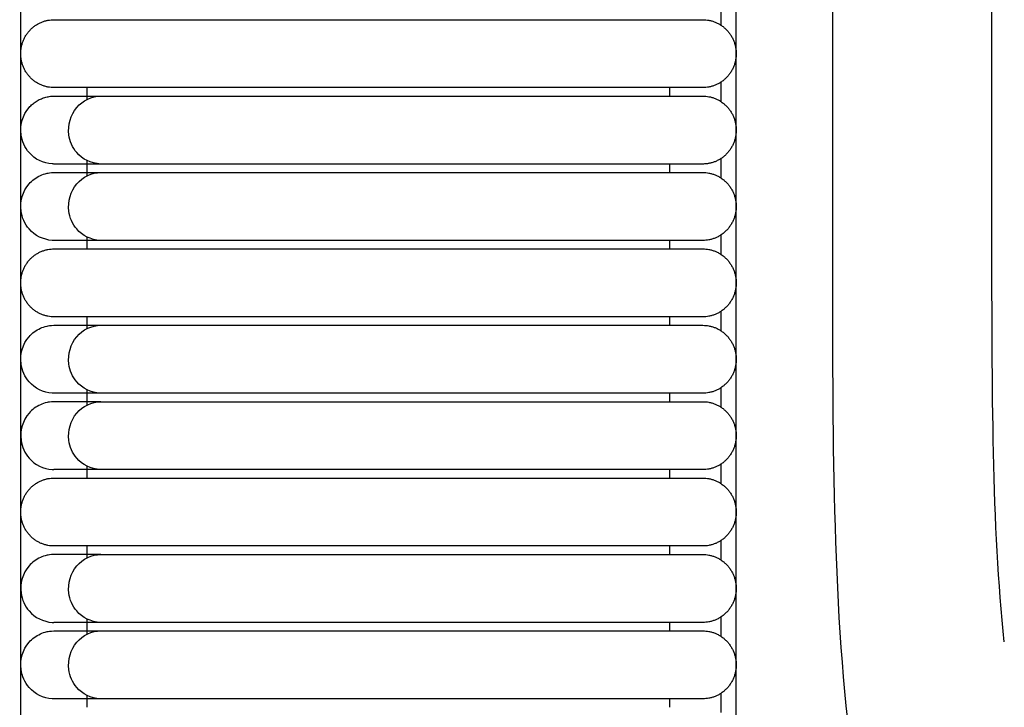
# Model space of a CAD drawing. Header units: millimetres. Extents: x -31695 to -19845, y -5614 to 7253.
# Tile 356 of 432: x -25814 to -25755, y 5260 to 5301. Entities that reach past the tile are written whole.
import ezdxf

# ---------------------------------------------------------------- set-up
doc = ezdxf.new("R2010")
doc.units = ezdxf.units.MM
doc.layers.add('2d', color=7, linetype='Continuous', true_color=0x000000)

msp = doc.modelspace()

# ---------------------------------------------------------------- linework, layer by layer
at = {"layer": '2d', "linetype": 'Continuous', "lineweight": -3}
for points, degree in [([(-25813.959, 4677.247), (-25813.959, 5052.785), (-25813.959, 5428.322)], 2), ([(-25771.146, 4697.546), (-25771.146, 5052.785), (-25771.146, 5408.023)], 2), ([(-25765.38, 5347.125), (-25765.38, 5326.826), (-25765.38, 5306.526), (-25765.38, 5286.65)], 3), ([(-25772.072, 5302.274), (-25772.072, 5301.895), (-25772.072, 5301.516), (-25772.072, 5301.137)], 3), ([(-25797.57, 5301.452), (-25788.838, 5301.452), (-25780.107, 5301.452)], 2), ([(-25772.072, 5297.706), (-25772.072, 5297.328), (-25772.072, 5296.949), (-25772.072, 5296.569)], 3), ([(-25812.385, 5296.838), (-25812.339, 5296.846), (-25812.293, 5296.855), (-25812.247, 5296.863)], 3), ([(-25812.247, 5296.863), (-25812.201, 5296.869), (-25812.154, 5296.874), (-25812.108, 5296.879)], 3), ([(-25812.108, 5296.879), (-25812.061, 5296.881), (-25812.015, 5296.882), (-25811.968, 5296.884)], 3), ([(-25809.977, 5296.692), (-25809.977, 5297.042), (-25809.977, 5297.392)], 2), ([(-25780.107, 5297.392), (-25788.838, 5297.392), (-25797.57, 5297.392)], 2), ([(-25797.57, 5296.884), (-25788.838, 5296.884), (-25780.107, 5296.884)], 2), ([(-25775.129, 5297.392), (-25775.129, 5297.138), (-25775.129, 5296.884)], 2), ([(-25813.456, 5296.204), (-25813.424, 5296.238), (-25813.391, 5296.272), (-25813.359, 5296.307)], 3), ([(-25813.359, 5296.307), (-25813.324, 5296.338), (-25813.29, 5296.37), (-25813.255, 5296.402)], 3), ([(-25813.255, 5296.402), (-25813.219, 5296.431), (-25813.182, 5296.461), (-25813.145, 5296.49)], 3), ([(-25813.145, 5296.49), (-25813.106, 5296.516), (-25813.068, 5296.543), (-25813.029, 5296.57)], 3), ([(-25813.029, 5296.57), (-25812.989, 5296.593), (-25812.948, 5296.617), (-25812.908, 5296.641)], 3), ([(-25812.908, 5296.641), (-25812.866, 5296.662), (-25812.824, 5296.683), (-25812.782, 5296.704)], 3), ([(-25812.782, 5296.704), (-25812.739, 5296.722), (-25812.696, 5296.74), (-25812.653, 5296.758)], 3), ([(-25812.653, 5296.758), (-25812.609, 5296.773), (-25812.564, 5296.788), (-25812.52, 5296.802)], 3), ([(-25812.52, 5296.802), (-25812.475, 5296.814), (-25812.43, 5296.826), (-25812.385, 5296.838)], 3), ([(-25811.974, 5292.825), (-25812.009, 5292.825), (-25812.043, 5292.826), (-25812.077, 5292.827)], 3), ([(-25811.676, 5292.825), (-25811.864, 5292.825), (-25811.962, 5292.825), (-25811.967, 5292.825)], 3), ([(-25809.977, 5292.124), (-25809.977, 5292.57), (-25809.977, 5293.016)], 2), ([(-25797.57, 5292.824), (-25798.436, 5292.824), (-25799.306, 5292.824), (-25800.158, 5292.825)], 3), ([(-25780.107, 5292.824), (-25788.838, 5292.824), (-25797.57, 5292.824)], 2), ([(-25775.129, 5292.824), (-25775.129, 5292.571), (-25775.129, 5292.317)], 2), ([(-25772.072, 5293.139), (-25772.072, 5292.761), (-25772.072, 5292.382), (-25772.072, 5292.002)], 3), ([(-25797.57, 5292.317), (-25788.838, 5292.317), (-25780.107, 5292.317)], 2), ([(-25811.974, 5288.257), (-25812.009, 5288.258), (-25812.043, 5288.259), (-25812.077, 5288.26)], 3), ([(-25811.676, 5288.257), (-25811.864, 5288.257), (-25811.962, 5288.257), (-25811.967, 5288.257)], 3), ([(-25809.977, 5287.75), (-25809.977, 5288.099), (-25809.977, 5288.449)], 2), ([(-25797.57, 5288.257), (-25798.436, 5288.257), (-25799.306, 5288.257), (-25800.158, 5288.257)], 3), ([(-25780.107, 5288.257), (-25788.838, 5288.257), (-25797.57, 5288.257)], 2), ([(-25775.129, 5288.257), (-25775.129, 5288.003), (-25775.129, 5287.749)], 2), ([(-25772.072, 5288.572), (-25772.072, 5288.193), (-25772.072, 5287.814), (-25772.072, 5287.435)], 3), ([(-25797.57, 5287.749), (-25788.838, 5287.749), (-25780.107, 5287.749)], 2), ([(-25765.38, 5286.65), (-25765.38, 5286.227), (-25765.38, 5286.227), (-25765.38, 5286.227)], 3), ([(-25772.072, 5284.004), (-25772.072, 5283.626), (-25772.072, 5283.247), (-25772.072, 5282.867)], 3), ([(-25809.977, 5282.99), (-25809.977, 5283.34), (-25809.977, 5283.69)], 2), ([(-25780.107, 5283.69), (-25788.838, 5283.69), (-25797.57, 5283.69)], 2), ([(-25775.129, 5283.69), (-25775.129, 5283.436), (-25775.129, 5283.182)], 2), ([(-25797.57, 5283.182), (-25788.838, 5283.182), (-25780.107, 5283.182)], 2), ([(-25809.977, 5278.422), (-25809.977, 5278.868), (-25809.977, 5279.314)], 2), ([(-25772.072, 5279.437), (-25772.072, 5279.058), (-25772.072, 5278.679), (-25772.072, 5278.3)], 3), ([(-25811.974, 5279.122), (-25812.009, 5279.123), (-25812.043, 5279.124), (-25812.077, 5279.125)], 3), ([(-25811.676, 5279.122), (-25811.864, 5279.122), (-25811.962, 5279.122), (-25811.967, 5279.123)], 3), ([(-25797.57, 5279.122), (-25798.436, 5279.122), (-25799.306, 5279.122), (-25800.158, 5279.122)], 3), ([(-25780.107, 5279.122), (-25788.838, 5279.122), (-25797.57, 5279.122)], 2), ([(-25797.57, 5278.615), (-25788.838, 5278.615), (-25780.107, 5278.615)], 2), ([(-25775.129, 5279.122), (-25775.129, 5278.869), (-25775.129, 5278.615)], 2), ([(-25812.077, 5274.558), (-25812.043, 5274.557), (-25812.009, 5274.556), (-25811.974, 5274.555)], 3), ([(-25811.676, 5274.555), (-25811.864, 5274.555), (-25811.962, 5274.555), (-25811.967, 5274.555)], 3), ([(-25809.977, 5274.047), (-25809.977, 5274.397), (-25809.977, 5274.747)], 2), ([(-25780.107, 5274.555), (-25788.838, 5274.555), (-25797.57, 5274.555)], 2), ([(-25775.129, 5274.555), (-25775.129, 5274.301), (-25775.129, 5274.047)], 2), ([(-25772.072, 5274.87), (-25772.072, 5274.491), (-25772.072, 5274.112), (-25772.072, 5273.733)], 3), ([(-25797.57, 5274.047), (-25788.838, 5274.047), (-25780.107, 5274.047)], 2), ([(-25809.977, 5269.288), (-25809.977, 5269.638), (-25809.977, 5269.988)], 2), ([(-25780.107, 5269.988), (-25788.838, 5269.988), (-25797.57, 5269.988)], 2), ([(-25775.129, 5269.988), (-25775.129, 5269.734), (-25775.129, 5269.48)], 2), ([(-25772.072, 5270.302), (-25772.072, 5269.924), (-25772.072, 5269.545), (-25772.072, 5269.165)], 3), ([(-25797.57, 5269.48), (-25788.838, 5269.48), (-25780.107, 5269.48)], 2), ([(-25772.072, 5265.735), (-25772.072, 5265.356), (-25772.072, 5264.977), (-25772.072, 5264.598)], 3), ([(-25812.077, 5265.423), (-25812.043, 5265.422), (-25812.009, 5265.421), (-25811.974, 5265.42)], 3), ([(-25811.676, 5265.42), (-25811.864, 5265.42), (-25811.962, 5265.42), (-25811.967, 5265.421)], 3), ([(-25809.977, 5264.72), (-25809.977, 5265.166), (-25809.977, 5265.612)], 2), ([(-25780.107, 5265.42), (-25788.838, 5265.42), (-25797.57, 5265.42)], 2), ([(-25775.129, 5265.42), (-25775.129, 5265.166), (-25775.129, 5264.913)], 2), ([(-25797.57, 5264.913), (-25788.838, 5264.913), (-25780.107, 5264.913)], 2), ([(-25809.977, 5260.345), (-25809.977, 5260.695), (-25809.977, 5261.045)], 2), ([(-25772.072, 5261.168), (-25772.072, 5260.789), (-25772.072, 5260.41), (-25772.072, 5260.031)], 3), ([(-25811.974, 5260.853), (-25812.009, 5260.854), (-25812.043, 5260.855), (-25812.077, 5260.856)], 3), ([(-25811.676, 5260.853), (-25811.864, 5260.853), (-25811.962, 5260.853), (-25811.967, 5260.853)], 3), ([(-25797.57, 5260.853), (-25798.436, 5260.853), (-25799.306, 5260.853), (-25800.158, 5260.853)], 3), ([(-25780.107, 5260.853), (-25788.838, 5260.853), (-25797.57, 5260.853)], 2), ([(-25775.129, 5260.853), (-25775.129, 5260.599), (-25775.129, 5260.345)], 2)]:
    msp.add_open_spline(points, degree=degree, dxfattribs=at)
for points, knots in [([(-25755.1, 5264.258), (-25755.838, 5271.126), (-25755.838, 5296.638), (-25755.838, 5329.072), (-25755.838, 5351.618), (-25755.838, 5353.862)], [0.512868, 0.512868, 0.512868, 0.512868, 1, 2, 2.11067, 2.11067, 2.11067, 2.11067]), ([(-25811.968, 5296.884), (-25811.954, 5296.884), (-25811.857, 5296.884), (-25811.669, 5296.884), (-25811.481, 5296.884), (-25811.204, 5296.884), (-25810.835, 5296.884), (-25810.402, 5296.884), (-25809.844, 5296.884), (-25809.161, 5296.884)], [26.104918, 26.104918, 26.104918, 26.104918, 26.793468, 26.793468, 26.793468, 27.492159, 27.492159, 27.492159, 28.320025, 28.320025, 28.320025, 28.320025]), ([(-25809.169, 5292.825), (-25809.775, 5292.856), (-25810.269, 5293.107), (-25810.607, 5293.507), (-25810.858, 5293.805), (-25811.023, 5294.182), (-25811.075, 5294.576), (-25811.151, 5295.156), (-25810.975, 5295.767), (-25810.605, 5296.204), (-25810.244, 5296.63), (-25809.705, 5296.884), (-25809.161, 5296.884)], [0.0007461, 0.0007461, 0.0007461, 0.0007461, 0.1655384, 0.1655384, 0.1655384, 0.2867683, 0.2867683, 0.2867683, 0.4677921, 0.4677921, 0.4677921, 0.6442032, 0.6442032, 0.6442032, 0.6442032]), ([(-25809.161, 5296.884), (-25809.014, 5296.884), (-25808.823, 5296.884), (-25808.591, 5296.884), (-25807.988, 5296.884), (-25807.125, 5296.884), (-25806.134, 5296.884), (-25805.082, 5296.884), (-25803.775, 5296.884), (-25802.28, 5296.884), (-25800.789, 5296.884), (-25799.173, 5296.884), (-25797.57, 5296.884)], [28.320025, 28.320025, 28.320025, 28.320025, 28.474438, 28.474438, 28.474438, 28.858285, 28.858285, 28.858285, 29.261517, 29.261517, 29.261517, 29.676547, 29.676547, 29.676547, 29.676547]), ([(-25812.077, 5292.827), (-25812.601, 5292.856), (-25813.11, 5293.107), (-25813.458, 5293.507), (-25813.717, 5293.805), (-25813.887, 5294.182), (-25813.941, 5294.576), (-25814.019, 5295.156), (-25813.837, 5295.767), (-25813.456, 5296.204)], [13.1598797, 13.1598797, 13.1598797, 13.1598797, 13.3283919, 13.3283919, 13.3283919, 13.4523584, 13.4523584, 13.4523584, 13.6374685, 13.6374685, 13.6374685, 13.6374685]), ([(-25809.169, 5292.825), (-25809.851, 5292.825), (-25810.41, 5292.825), (-25810.843, 5292.825), (-25811.211, 5292.825), (-25811.489, 5292.825), (-25811.676, 5292.825)], [1.601269, 1.601269, 1.601269, 1.601269, 2.483847, 2.483847, 2.483847, 3.228714, 3.228714, 3.228714, 3.228714]), ([(-25797.57, 5292.825), (-25799.174, 5292.825), (-25800.791, 5292.825), (-25802.283, 5292.825), (-25803.779, 5292.825), (-25805.086, 5292.825), (-25806.139, 5292.825), (-25807.131, 5292.825), (-25807.994, 5292.825), (-25808.598, 5292.825), (-25808.83, 5292.825), (-25809.021, 5292.825), (-25809.169, 5292.825)], [0, 0, 0, 0, 0.489921, 0.489921, 0.489921, 0.9659, 0.9659, 0.9659, 1.418993, 1.418993, 1.418993, 1.601269, 1.601269, 1.601269, 1.601269]), ([(-25812.077, 5288.26), (-25812.601, 5288.289), (-25813.11, 5288.54), (-25813.458, 5288.94), (-25813.717, 5289.238), (-25813.887, 5289.615), (-25813.941, 5290.009), (-25814.019, 5290.588), (-25813.837, 5291.199), (-25813.456, 5291.636), (-25813.27, 5291.85), (-25813.038, 5292.02), (-25812.655, 5292.195), (-25812.521, 5292.24), (-25812.293, 5292.291), (-25812.201, 5292.305), (-25811.968, 5292.317)], [13.4536647, 13.4536647, 13.4536647, 13.4536647, 13.6698231, 13.6698231, 13.6698231, 13.8288406, 13.8288406, 13.8288406, 14.0662899, 14.0662899, 14.0662899, 14.1797667, 14.1797667, 14.2364823, 14.2364823, 14.2742571, 14.2742571, 14.2742571, 14.2742571]), ([(-25811.968, 5292.317), (-25811.954, 5292.317), (-25811.857, 5292.317), (-25811.669, 5292.317), (-25811.481, 5292.317), (-25811.204, 5292.317), (-25810.835, 5292.317), (-25810.402, 5292.317), (-25809.844, 5292.317), (-25809.161, 5292.317)], [14.274257, 14.274257, 14.274257, 14.274257, 14.962807, 14.962807, 14.962807, 15.661498, 15.661498, 15.661498, 16.489364, 16.489364, 16.489364, 16.489364]), ([(-25809.176, 5288.257), (-25809.775, 5288.289), (-25810.269, 5288.54), (-25810.607, 5288.94), (-25810.858, 5289.238), (-25811.023, 5289.615), (-25811.075, 5290.009), (-25811.151, 5290.588), (-25810.975, 5291.199), (-25810.605, 5291.636), (-25810.244, 5292.063), (-25809.705, 5292.317), (-25809.161, 5292.317)], [0.0014909, 0.0014909, 0.0014909, 0.0014909, 0.1660925, 0.1660925, 0.1660925, 0.287182, 0.287182, 0.287182, 0.4679963, 0.4679963, 0.4679963, 0.6442032, 0.6442032, 0.6442032, 0.6442032]), ([(-25809.161, 5292.317), (-25809.014, 5292.317), (-25808.823, 5292.317), (-25808.591, 5292.317), (-25807.988, 5292.317), (-25807.125, 5292.317), (-25806.134, 5292.317), (-25805.082, 5292.317), (-25803.775, 5292.317), (-25802.28, 5292.317), (-25800.789, 5292.317), (-25799.173, 5292.317), (-25797.57, 5292.317)], [16.489364, 16.489364, 16.489364, 16.489364, 16.643777, 16.643777, 16.643777, 17.027624, 17.027624, 17.027624, 17.430856, 17.430856, 17.430856, 17.845886, 17.845886, 17.845886, 17.845886]), ([(-25809.169, 5288.257), (-25809.851, 5288.257), (-25810.41, 5288.257), (-25810.843, 5288.257), (-25811.211, 5288.257), (-25811.489, 5288.257), (-25811.676, 5288.257)], [1.601269, 1.601269, 1.601269, 1.601269, 2.483847, 2.483847, 2.483847, 3.228714, 3.228714, 3.228714, 3.228714]), ([(-25797.57, 5288.257), (-25799.174, 5288.257), (-25800.791, 5288.257), (-25802.283, 5288.257), (-25803.779, 5288.257), (-25805.086, 5288.257), (-25806.139, 5288.257), (-25807.131, 5288.257), (-25807.994, 5288.257), (-25808.598, 5288.257), (-25808.83, 5288.257), (-25809.021, 5288.257), (-25809.169, 5288.257)], [0, 0, 0, 0, 0.489921, 0.489921, 0.489921, 0.9659, 0.9659, 0.9659, 1.418993, 1.418993, 1.418993, 1.601269, 1.601269, 1.601269, 1.601269]), ([(-25765.38, 5286.227), (-25765.38, 5276.077), (-25765.38, 5265.928), (-25764.187, 5257.047), (-25763.591, 5252.606), (-25762.696, 5248.483), (-25761.355, 5244.835), (-25760.013, 5241.188), (-25758.224, 5238.016), (-25755.838, 5235.479)], [220.052838, 220.052838, 220.052838, 220.052838, 222.936, 222.936, 222.936, 224.17746, 224.17746, 224.17746, 225.268016, 225.268016, 225.268016, 225.268016]), ([(-25812.077, 5279.125), (-25812.601, 5279.154), (-25813.11, 5279.405), (-25813.458, 5279.805), (-25813.717, 5280.103), (-25813.887, 5280.48), (-25813.941, 5280.874), (-25814.019, 5281.454), (-25813.837, 5282.065), (-25813.456, 5282.502), (-25813.27, 5282.715), (-25813.038, 5282.885), (-25812.655, 5283.06), (-25812.521, 5283.105), (-25812.293, 5283.156), (-25812.201, 5283.17), (-25811.968, 5283.182)], [13.4536647, 13.4536647, 13.4536647, 13.4536647, 13.6698231, 13.6698231, 13.6698231, 13.8288406, 13.8288406, 13.8288406, 14.0662899, 14.0662899, 14.0662899, 14.1797667, 14.1797667, 14.2364823, 14.2364823, 14.2742571, 14.2742571, 14.2742571, 14.2742571]), ([(-25811.968, 5283.182), (-25811.954, 5283.182), (-25811.857, 5283.182), (-25811.669, 5283.182), (-25811.481, 5283.182), (-25811.204, 5283.182), (-25810.835, 5283.182), (-25810.402, 5283.182), (-25809.844, 5283.182), (-25809.161, 5283.182)], [14.274257, 14.274257, 14.274257, 14.274257, 14.962807, 14.962807, 14.962807, 15.661498, 15.661498, 15.661498, 16.489364, 16.489364, 16.489364, 16.489364]), ([(-25809.176, 5279.122), (-25809.775, 5279.154), (-25810.269, 5279.405), (-25810.607, 5279.805), (-25810.858, 5280.103), (-25811.023, 5280.48), (-25811.075, 5280.874), (-25811.151, 5281.454), (-25810.975, 5282.065), (-25810.605, 5282.502), (-25810.244, 5282.928), (-25809.705, 5283.182), (-25809.161, 5283.182)], [0.0014909, 0.0014909, 0.0014909, 0.0014909, 0.1660925, 0.1660925, 0.1660925, 0.287182, 0.287182, 0.287182, 0.4679963, 0.4679963, 0.4679963, 0.6442032, 0.6442032, 0.6442032, 0.6442032]), ([(-25809.161, 5283.182), (-25809.014, 5283.182), (-25808.823, 5283.182), (-25808.591, 5283.182), (-25807.988, 5283.182), (-25807.125, 5283.182), (-25806.134, 5283.182), (-25805.082, 5283.182), (-25803.775, 5283.182), (-25802.28, 5283.182), (-25800.789, 5283.182), (-25799.173, 5283.182), (-25797.57, 5283.182)], [16.489364, 16.489364, 16.489364, 16.489364, 16.643777, 16.643777, 16.643777, 17.027624, 17.027624, 17.027624, 17.430856, 17.430856, 17.430856, 17.845886, 17.845886, 17.845886, 17.845886]), ([(-25811.968, 5278.615), (-25812.201, 5278.603), (-25812.293, 5278.589), (-25812.521, 5278.538), (-25812.655, 5278.493), (-25813.038, 5278.318), (-25813.27, 5278.148), (-25813.456, 5277.934), (-25813.837, 5277.497), (-25814.019, 5276.886), (-25813.941, 5276.307), (-25813.887, 5275.913), (-25813.717, 5275.536), (-25813.458, 5275.238), (-25813.11, 5274.838), (-25812.601, 5274.587), (-25812.077, 5274.558)], [2.3144621, 2.3144621, 2.3144621, 2.3144621, 2.3522373, 2.3522373, 2.4089536, 2.4089536, 2.5224317, 2.5224317, 2.5224317, 2.7598838, 2.7598838, 2.7598838, 2.9189031, 2.9189031, 2.9189031, 3.135064, 3.135064, 3.135064, 3.135064]), ([(-25809.161, 5278.615), (-25809.844, 5278.615), (-25810.402, 5278.615), (-25810.835, 5278.615), (-25811.204, 5278.615), (-25811.481, 5278.615), (-25811.669, 5278.615), (-25811.857, 5278.615), (-25811.954, 5278.615), (-25811.968, 5278.615)], [0, 0, 0, 0, 0.864998, 0.864998, 0.864998, 1.595029, 1.595029, 1.595029, 2.314462, 2.314462, 2.314462, 2.314462]), ([(-25809.169, 5279.122), (-25809.851, 5279.122), (-25810.41, 5279.122), (-25810.843, 5279.122), (-25811.211, 5279.122), (-25811.489, 5279.122), (-25811.676, 5279.122)], [1.601269, 1.601269, 1.601269, 1.601269, 2.483847, 2.483847, 2.483847, 3.228714, 3.228714, 3.228714, 3.228714]), ([(-25809.169, 5274.555), (-25809.775, 5274.587), (-25810.269, 5274.838), (-25810.607, 5275.238), (-25810.858, 5275.536), (-25811.023, 5275.913), (-25811.075, 5276.307), (-25811.151, 5276.886), (-25810.975, 5277.497), (-25810.605, 5277.934), (-25810.244, 5278.361), (-25809.705, 5278.615), (-25809.161, 5278.615)], [1.6012688, 1.6012688, 1.6012688, 1.6012688, 1.7660611, 1.7660611, 1.7660611, 1.887291, 1.887291, 1.887291, 2.0683148, 2.0683148, 2.0683148, 2.2447259, 2.2447259, 2.2447259, 2.2447259]), ([(-25797.57, 5279.122), (-25799.174, 5279.122), (-25800.791, 5279.122), (-25802.283, 5279.122), (-25803.779, 5279.122), (-25805.086, 5279.122), (-25806.139, 5279.122), (-25807.131, 5279.122), (-25807.994, 5279.122), (-25808.598, 5279.122), (-25808.83, 5279.122), (-25809.021, 5279.122), (-25809.169, 5279.122)], [0, 0, 0, 0, 0.489921, 0.489921, 0.489921, 0.9659, 0.9659, 0.9659, 1.418993, 1.418993, 1.418993, 1.601269, 1.601269, 1.601269, 1.601269]), ([(-25809.161, 5278.615), (-25809.014, 5278.615), (-25808.823, 5278.615), (-25808.591, 5278.615), (-25807.988, 5278.615), (-25807.125, 5278.615), (-25806.134, 5278.615), (-25805.082, 5278.615), (-25803.775, 5278.615), (-25802.28, 5278.615), (-25800.789, 5278.615), (-25799.173, 5278.615), (-25797.57, 5278.615)], [2.244726, 2.244726, 2.244726, 2.244726, 2.426888, 2.426888, 2.426888, 2.879715, 2.879715, 2.879715, 3.355409, 3.355409, 3.355409, 3.845023, 3.845023, 3.845023, 3.845023]), ([(-25809.169, 5274.555), (-25809.851, 5274.555), (-25810.41, 5274.555), (-25810.843, 5274.555), (-25811.211, 5274.555), (-25811.489, 5274.555), (-25811.676, 5274.555)], [0, 0, 0, 0, 0.882578, 0.882578, 0.882578, 1.627446, 1.627446, 1.627446, 1.627446]), ([(-25797.57, 5274.555), (-25799.174, 5274.555), (-25800.791, 5274.555), (-25802.283, 5274.555), (-25803.779, 5274.555), (-25805.086, 5274.555), (-25806.139, 5274.555), (-25807.131, 5274.555), (-25807.994, 5274.555), (-25808.598, 5274.555), (-25808.83, 5274.555), (-25809.021, 5274.555), (-25809.169, 5274.555)], [0, 0, 0, 0, 0.489921, 0.489921, 0.489921, 0.9659, 0.9659, 0.9659, 1.418992, 1.418992, 1.418992, 1.601269, 1.601269, 1.601269, 1.601269]), ([(-25811.968, 5269.48), (-25812.201, 5269.468), (-25812.293, 5269.454), (-25812.521, 5269.403), (-25812.655, 5269.358), (-25813.038, 5269.183), (-25813.27, 5269.013), (-25813.456, 5268.8), (-25813.837, 5268.363), (-25814.019, 5267.752), (-25813.941, 5267.172), (-25813.887, 5266.778), (-25813.717, 5266.401), (-25813.458, 5266.103), (-25813.11, 5265.703), (-25812.601, 5265.452), (-25812.077, 5265.423)], [4.559188, 4.559188, 4.559188, 4.559188, 4.5969632, 4.5969632, 4.6536796, 4.6536796, 4.7671576, 4.7671576, 4.7671576, 5.0046097, 5.0046097, 5.0046097, 5.163629, 5.163629, 5.163629, 5.3797899, 5.3797899, 5.3797899, 5.3797899]), ([(-25809.161, 5269.48), (-25809.844, 5269.48), (-25810.402, 5269.48), (-25810.835, 5269.48), (-25811.204, 5269.48), (-25811.481, 5269.48), (-25811.669, 5269.48), (-25811.857, 5269.48), (-25811.954, 5269.48), (-25811.968, 5269.48)], [2.244726, 2.244726, 2.244726, 2.244726, 3.109724, 3.109724, 3.109724, 3.839754, 3.839754, 3.839754, 4.559188, 4.559188, 4.559188, 4.559188]), ([(-25809.169, 5265.42), (-25809.775, 5265.452), (-25810.269, 5265.703), (-25810.607, 5266.103), (-25810.858, 5266.401), (-25811.023, 5266.778), (-25811.075, 5267.172), (-25811.151, 5267.752), (-25810.975, 5268.363), (-25810.605, 5268.8), (-25810.244, 5269.226), (-25809.705, 5269.48), (-25809.161, 5269.48)], [1.6012688, 1.6012688, 1.6012688, 1.6012688, 1.7660611, 1.7660611, 1.7660611, 1.887291, 1.887291, 1.887291, 2.0683148, 2.0683148, 2.0683148, 2.2447259, 2.2447259, 2.2447259, 2.2447259]), ([(-25809.161, 5269.48), (-25809.014, 5269.48), (-25808.823, 5269.48), (-25808.591, 5269.48), (-25807.988, 5269.48), (-25807.125, 5269.48), (-25806.134, 5269.48), (-25805.082, 5269.48), (-25803.775, 5269.48), (-25802.28, 5269.48), (-25800.789, 5269.48), (-25799.173, 5269.48), (-25797.57, 5269.48)], [0, 0, 0, 0, 0.182162, 0.182162, 0.182162, 0.634989, 0.634989, 0.634989, 1.110683, 1.110683, 1.110683, 1.600297, 1.600297, 1.600297, 1.600297]), ([(-25809.169, 5265.42), (-25809.851, 5265.42), (-25810.41, 5265.42), (-25810.843, 5265.42), (-25811.211, 5265.42), (-25811.489, 5265.42), (-25811.676, 5265.42)], [0, 0, 0, 0, 0.882578, 0.882578, 0.882578, 1.627446, 1.627446, 1.627446, 1.627446]), ([(-25797.57, 5265.42), (-25799.174, 5265.42), (-25800.791, 5265.42), (-25802.283, 5265.42), (-25803.779, 5265.42), (-25805.086, 5265.42), (-25806.139, 5265.42), (-25807.131, 5265.42), (-25807.994, 5265.42), (-25808.598, 5265.42), (-25808.83, 5265.42), (-25809.021, 5265.42), (-25809.169, 5265.42)], [0, 0, 0, 0, 0.489921, 0.489921, 0.489921, 0.9659, 0.9659, 0.9659, 1.418992, 1.418992, 1.418992, 1.601269, 1.601269, 1.601269, 1.601269]), ([(-25812.077, 5260.856), (-25812.601, 5260.885), (-25813.11, 5261.136), (-25813.458, 5261.536), (-25813.717, 5261.834), (-25813.887, 5262.211), (-25813.941, 5262.605), (-25814.019, 5263.184), (-25813.837, 5263.795), (-25813.456, 5264.232), (-25813.27, 5264.446), (-25813.038, 5264.616), (-25812.655, 5264.791), (-25812.521, 5264.836), (-25812.293, 5264.887), (-25812.201, 5264.901), (-25811.968, 5264.913)], [13.4536647, 13.4536647, 13.4536647, 13.4536647, 13.6698231, 13.6698231, 13.6698231, 13.8288406, 13.8288406, 13.8288406, 14.0662899, 14.0662899, 14.0662899, 14.1797667, 14.1797667, 14.2364823, 14.2364823, 14.2742571, 14.2742571, 14.2742571, 14.2742571]), ([(-25811.968, 5264.913), (-25811.954, 5264.913), (-25811.857, 5264.913), (-25811.669, 5264.913), (-25811.481, 5264.913), (-25811.204, 5264.913), (-25810.835, 5264.913), (-25810.402, 5264.913), (-25809.844, 5264.913), (-25809.161, 5264.913)], [14.274257, 14.274257, 14.274257, 14.274257, 14.962807, 14.962807, 14.962807, 15.661498, 15.661498, 15.661498, 16.489364, 16.489364, 16.489364, 16.489364]), ([(-25809.176, 5260.853), (-25809.775, 5260.885), (-25810.269, 5261.136), (-25810.607, 5261.536), (-25810.858, 5261.834), (-25811.023, 5262.211), (-25811.075, 5262.605), (-25811.151, 5263.184), (-25810.975, 5263.795), (-25810.605, 5264.232), (-25810.244, 5264.659), (-25809.705, 5264.913), (-25809.161, 5264.913)], [0.0014909, 0.0014909, 0.0014909, 0.0014909, 0.1660925, 0.1660925, 0.1660925, 0.287182, 0.287182, 0.287182, 0.4679963, 0.4679963, 0.4679963, 0.6442032, 0.6442032, 0.6442032, 0.6442032]), ([(-25809.161, 5264.913), (-25809.014, 5264.913), (-25808.823, 5264.913), (-25808.591, 5264.913), (-25807.988, 5264.913), (-25807.125, 5264.913), (-25806.134, 5264.913), (-25805.082, 5264.913), (-25803.775, 5264.913), (-25802.28, 5264.913), (-25800.789, 5264.913), (-25799.173, 5264.913), (-25797.57, 5264.913)], [16.489364, 16.489364, 16.489364, 16.489364, 16.643777, 16.643777, 16.643777, 17.027624, 17.027624, 17.027624, 17.430856, 17.430856, 17.430856, 17.845886, 17.845886, 17.845886, 17.845886]), ([(-25809.169, 5260.853), (-25809.851, 5260.853), (-25810.41, 5260.853), (-25810.843, 5260.853), (-25811.211, 5260.853), (-25811.489, 5260.853), (-25811.676, 5260.853)], [1.601269, 1.601269, 1.601269, 1.601269, 2.483847, 2.483847, 2.483847, 3.228714, 3.228714, 3.228714, 3.228714]), ([(-25797.57, 5260.853), (-25799.174, 5260.853), (-25800.791, 5260.853), (-25802.283, 5260.853), (-25803.779, 5260.853), (-25805.086, 5260.853), (-25806.139, 5260.853), (-25807.131, 5260.853), (-25807.994, 5260.853), (-25808.598, 5260.853), (-25808.83, 5260.853), (-25809.021, 5260.853), (-25809.169, 5260.853)], [0, 0, 0, 0, 0.489921, 0.489921, 0.489921, 0.9659, 0.9659, 0.9659, 1.418993, 1.418993, 1.418993, 1.601269, 1.601269, 1.601269, 1.601269])]:
    msp.add_open_spline(points, degree=3, knots=knots, dxfattribs=at)
for points, weights in [([(-25813.959, 5299.422), (-25813.959, 5301.452), (-25811.968, 5301.452)], [1, 0.707106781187, 1]), ([(-25811.968, 5301.452), (-25811.968, 5301.452), (-25809.161, 5301.452)], [0.999999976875, 0.951503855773, 0.919067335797]), ([(-25773.137, 5301.452), (-25771.146, 5301.452), (-25771.146, 5299.422)], [0.999999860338, 0.707106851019, 1]), ([(-25811.968, 5297.392), (-25813.959, 5297.392), (-25813.959, 5299.422)], [1, 0.707106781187, 1]), ([(-25771.146, 5299.422), (-25771.146, 5297.392), (-25773.137, 5297.392)], [1, 0.707106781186, 1]), ([(-25809.161, 5297.392), (-25811.968, 5297.392), (-25811.968, 5297.392)], [0.919067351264, 0.951503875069, 1]), ([(-25773.137, 5296.884), (-25771.146, 5296.884), (-25771.146, 5294.854)], [1, 0.707106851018, 0.999999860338]), ([(-25773.137, 5292.317), (-25771.146, 5292.317), (-25771.146, 5290.287)], [0.999999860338, 0.707106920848, 0.999999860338]), ([(-25771.146, 5290.287), (-25771.146, 5288.257), (-25773.137, 5288.257)], [0.999999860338, 0.707106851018, 1]), ([(-25813.959, 5285.72), (-25813.959, 5287.749), (-25811.968, 5287.749)], [1, 0.707106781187, 1]), ([(-25811.968, 5287.749), (-25811.968, 5287.749), (-25809.161, 5287.749)], [1, 0.951503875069, 0.919067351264]), ([(-25773.137, 5287.749), (-25771.146, 5287.749), (-25771.146, 5285.72)], [0.999999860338, 0.707106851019, 1]), ([(-25811.968, 5283.69), (-25813.959, 5283.69), (-25813.959, 5285.72)], [0.999999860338, 0.707106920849, 0.999999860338]), ([(-25771.146, 5285.72), (-25771.146, 5283.69), (-25773.137, 5283.69)], [1, 0.707106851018, 0.999999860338]), ([(-25809.161, 5283.69), (-25811.968, 5283.69), (-25811.968, 5283.69)], [0.919067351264, 0.951503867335, 0.999999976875]), ([(-25773.137, 5283.182), (-25771.146, 5283.182), (-25771.146, 5281.152)], [0.999999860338, 0.707106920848, 0.999999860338]), ([(-25771.146, 5281.152), (-25771.146, 5279.122), (-25773.137, 5279.122)], [0.999999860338, 0.707106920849, 0.999999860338]), ([(-25773.137, 5278.615), (-25771.146, 5278.615), (-25771.146, 5276.585)], [0.999999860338, 0.707106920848, 0.999999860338]), ([(-25771.146, 5276.585), (-25771.146, 5274.555), (-25773.137, 5274.555)], [0.999999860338, 0.707106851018, 1]), ([(-25813.959, 5272.017), (-25813.959, 5274.047), (-25811.968, 5274.047)], [1, 0.707106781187, 1]), ([(-25811.968, 5274.047), (-25811.968, 5274.047), (-25809.161, 5274.047)], [1, 0.951503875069, 0.919067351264]), ([(-25773.137, 5274.047), (-25771.146, 5274.047), (-25771.146, 5272.017)], [1, 0.707106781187, 1]), ([(-25811.968, 5269.988), (-25813.959, 5269.988), (-25813.959, 5272.017)], [1, 0.707106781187, 1]), ([(-25771.146, 5272.017), (-25771.146, 5269.988), (-25773.137, 5269.988)], [1, 0.707106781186, 1]), ([(-25809.161, 5269.988), (-25811.968, 5269.988), (-25811.968, 5269.988)], [0.919067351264, 0.951503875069, 1]), ([(-25773.137, 5269.48), (-25771.146, 5269.48), (-25771.146, 5267.45)], [0.999999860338, 0.707106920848, 0.999999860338]), ([(-25771.146, 5267.45), (-25771.146, 5265.42), (-25773.137, 5265.42)], [0.999999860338, 0.707106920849, 0.999999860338]), ([(-25773.137, 5264.913), (-25771.146, 5264.913), (-25771.146, 5262.883)], [0.999999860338, 0.707106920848, 0.999999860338]), ([(-25771.146, 5262.883), (-25771.146, 5260.853), (-25773.137, 5260.853)], [0.999999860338, 0.707106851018, 1])]:
    msp.add_rational_spline(points, weights, degree=2, dxfattribs=at)
for points, weights, knots in [([(-25809.161, 5301.452), (-25808.359, 5301.452), (-25806.018, 5301.452), (-25802.519, 5301.452), (-25797.57, 5301.452)], [0.919067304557, 0.853553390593, 0.853553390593, 0.853553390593, 1], [11.328464, 11.328464, 11.328464, 11.993374, 11.993374, 12.987487, 12.987487, 12.987487]), ([(-25780.107, 5301.452), (-25777.22, 5301.452), (-25775.179, 5301.452), (-25773.137, 5301.452), (-25773.137, 5301.452)], [1, 0.853553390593, 0.853553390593, 0.853553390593, 0.999999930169], [14.741392, 14.741392, 14.741392, 15.321291, 15.321291, 15.90119, 15.90119, 15.90119]), ([(-25797.57, 5297.392), (-25802.519, 5297.392), (-25806.018, 5297.392), (-25808.359, 5297.392), (-25809.161, 5297.392)], [1, 0.853553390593, 0.853553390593, 0.853553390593, 0.919067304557], [20.699849, 20.699849, 20.699849, 21.693962, 21.693962, 22.358871, 22.358871, 22.358871]), ([(-25773.137, 5297.392), (-25773.137, 5297.392), (-25775.179, 5297.392), (-25777.22, 5297.392), (-25780.107, 5297.392)], [1, 0.853553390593, 0.853553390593, 0.853553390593, 0.999999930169], [17.786146, 17.786146, 17.786146, 18.366045, 18.366045, 18.945944, 18.945944, 18.945944]), ([(-25780.107, 5296.884), (-25777.22, 5296.884), (-25775.179, 5296.884), (-25773.137, 5296.884), (-25773.137, 5296.884)], [0.999999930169, 0.853553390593, 0.853553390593, 0.853553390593, 0.999999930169], [31.430453, 31.430453, 31.430453, 32.010352, 32.010352, 32.590251, 32.590251, 32.590251]), ([(-25771.146, 5294.854), (-25771.146, 5294.013), (-25771.729, 5293.419), (-25772.312, 5292.824), (-25773.137, 5292.824)], [1, 0.853553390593, 0.853553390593, 0.853553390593, 1], [34.1610469, 34.1610469, 34.1610469, 34.3267323, 34.3267323, 34.4924177, 34.4924177, 34.4924177]), ([(-25773.137, 5292.824), (-25773.137, 5292.824), (-25775.179, 5292.824), (-25777.22, 5292.824), (-25780.107, 5292.824)], [1, 0.853553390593, 0.853553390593, 0.853553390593, 1], [34.492418, 34.492418, 34.492418, 35.072317, 35.072317, 35.652216, 35.652216, 35.652216]), ([(-25780.107, 5292.317), (-25777.22, 5292.317), (-25775.179, 5292.317), (-25773.137, 5292.317), (-25773.137, 5292.317)], [1, 0.853553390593, 0.853553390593, 0.853553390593, 1], [19.599792, 19.599792, 19.599792, 20.179691, 20.179691, 20.75959, 20.75959, 20.75959]), ([(-25773.137, 5288.257), (-25773.137, 5288.257), (-25775.179, 5288.257), (-25777.22, 5288.257), (-25780.107, 5288.257)], [1, 0.853553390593, 0.853553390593, 0.853553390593, 1], [22.644545, 22.644545, 22.644545, 23.224444, 23.224444, 23.804343, 23.804343, 23.804343]), ([(-25809.161, 5287.749), (-25808.359, 5287.749), (-25806.018, 5287.749), (-25802.519, 5287.749), (-25797.57, 5287.749)], [0.919067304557, 0.853553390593, 0.853553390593, 0.853553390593, 1], [11.328464, 11.328464, 11.328464, 11.993374, 11.993374, 12.987487, 12.987487, 12.987487]), ([(-25780.107, 5287.749), (-25777.22, 5287.749), (-25775.179, 5287.749), (-25773.137, 5287.749), (-25773.137, 5287.749)], [1, 0.853553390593, 0.853553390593, 0.853553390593, 0.999999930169], [14.741392, 14.741392, 14.741392, 15.321291, 15.321291, 15.90119, 15.90119, 15.90119]), ([(-25797.57, 5283.69), (-25802.519, 5283.69), (-25806.018, 5283.69), (-25808.359, 5283.69), (-25809.161, 5283.69)], [1, 0.853553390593, 0.853553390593, 0.853553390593, 0.919067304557], [20.699849, 20.699849, 20.699849, 21.693962, 21.693962, 22.358871, 22.358871, 22.358871]), ([(-25773.137, 5283.69), (-25773.137, 5283.69), (-25775.179, 5283.69), (-25777.22, 5283.69), (-25780.107, 5283.69)], [0.999999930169, 0.853553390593, 0.853553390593, 0.853553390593, 0.999999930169], [17.786146, 17.786146, 17.786146, 18.366045, 18.366045, 18.945944, 18.945944, 18.945944]), ([(-25780.107, 5283.182), (-25777.22, 5283.182), (-25775.179, 5283.182), (-25773.137, 5283.182), (-25773.137, 5283.182)], [1, 0.853553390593, 0.853553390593, 0.853553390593, 1], [19.599792, 19.599792, 19.599792, 20.179691, 20.179691, 20.75959, 20.75959, 20.75959]), ([(-25773.137, 5279.122), (-25773.137, 5279.122), (-25775.179, 5279.122), (-25777.22, 5279.122), (-25780.107, 5279.122)], [0.999999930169, 0.853553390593, 0.853553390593, 0.853553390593, 1], [22.644545, 22.644545, 22.644545, 23.224444, 23.224444, 23.804343, 23.804343, 23.804343]), ([(-25780.107, 5278.615), (-25777.22, 5278.615), (-25775.179, 5278.615), (-25773.137, 5278.615), (-25773.137, 5278.615)], [1, 0.853553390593, 0.853553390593, 0.853553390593, 1], [5.598928, 5.598928, 5.598928, 6.178827, 6.178827, 6.758726, 6.758726, 6.758726]), ([(-25773.137, 5274.555), (-25773.137, 5274.555), (-25775.179, 5274.555), (-25777.22, 5274.555), (-25780.107, 5274.555)], [1, 0.853553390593, 0.853553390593, 0.853553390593, 1], [8.643682, 8.643682, 8.643682, 9.223581, 9.223581, 9.80348, 9.80348, 9.80348]), ([(-25809.161, 5274.047), (-25808.359, 5274.047), (-25806.018, 5274.047), (-25802.519, 5274.047), (-25797.57, 5274.047)], [0.919067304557, 0.853553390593, 0.853553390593, 0.853553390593, 1], [11.328464, 11.328464, 11.328464, 11.993374, 11.993374, 12.987487, 12.987487, 12.987487]), ([(-25780.107, 5274.047), (-25777.22, 5274.047), (-25775.179, 5274.047), (-25773.137, 5274.047), (-25773.137, 5274.047)], [1, 0.853553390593, 0.853553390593, 0.853553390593, 1], [14.741392, 14.741392, 14.741392, 15.321291, 15.321291, 15.90119, 15.90119, 15.90119]), ([(-25797.57, 5269.988), (-25802.519, 5269.988), (-25806.018, 5269.988), (-25808.359, 5269.988), (-25809.161, 5269.988)], [1, 0.853553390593, 0.853553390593, 0.853553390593, 0.919067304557], [20.699849, 20.699849, 20.699849, 21.693962, 21.693962, 22.358871, 22.358871, 22.358871]), ([(-25773.137, 5269.988), (-25773.137, 5269.988), (-25775.179, 5269.988), (-25777.22, 5269.988), (-25780.107, 5269.988)], [1, 0.853553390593, 0.853553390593, 0.853553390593, 1], [17.786146, 17.786146, 17.786146, 18.366045, 18.366045, 18.945944, 18.945944, 18.945944]), ([(-25780.107, 5269.48), (-25777.22, 5269.48), (-25775.179, 5269.48), (-25773.137, 5269.48), (-25773.137, 5269.48)], [1, 0.853553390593, 0.853553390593, 0.853553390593, 1], [3.354202, 3.354202, 3.354202, 3.934101, 3.934101, 4.514, 4.514, 4.514]), ([(-25773.137, 5265.42), (-25773.137, 5265.42), (-25775.179, 5265.42), (-25777.22, 5265.42), (-25780.107, 5265.42)], [0.999999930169, 0.853553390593, 0.853553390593, 0.853553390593, 0.999999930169], [6.398956, 6.398956, 6.398956, 6.978855, 6.978855, 7.558754, 7.558754, 7.558754]), ([(-25780.107, 5264.913), (-25777.22, 5264.913), (-25775.179, 5264.913), (-25773.137, 5264.913), (-25773.137, 5264.913)], [1, 0.853553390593, 0.853553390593, 0.853553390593, 1], [19.599792, 19.599792, 19.599792, 20.179691, 20.179691, 20.75959, 20.75959, 20.75959]), ([(-25773.137, 5260.853), (-25773.137, 5260.853), (-25775.179, 5260.853), (-25777.22, 5260.853), (-25780.107, 5260.853)], [1, 0.853553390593, 0.853553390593, 0.853553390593, 1], [22.644545, 22.644545, 22.644545, 23.224444, 23.224444, 23.804343, 23.804343, 23.804343])]:
    msp.add_rational_spline(points, weights, degree=2, knots=knots, dxfattribs=at)

doc.saveas('drawing.dxf')
